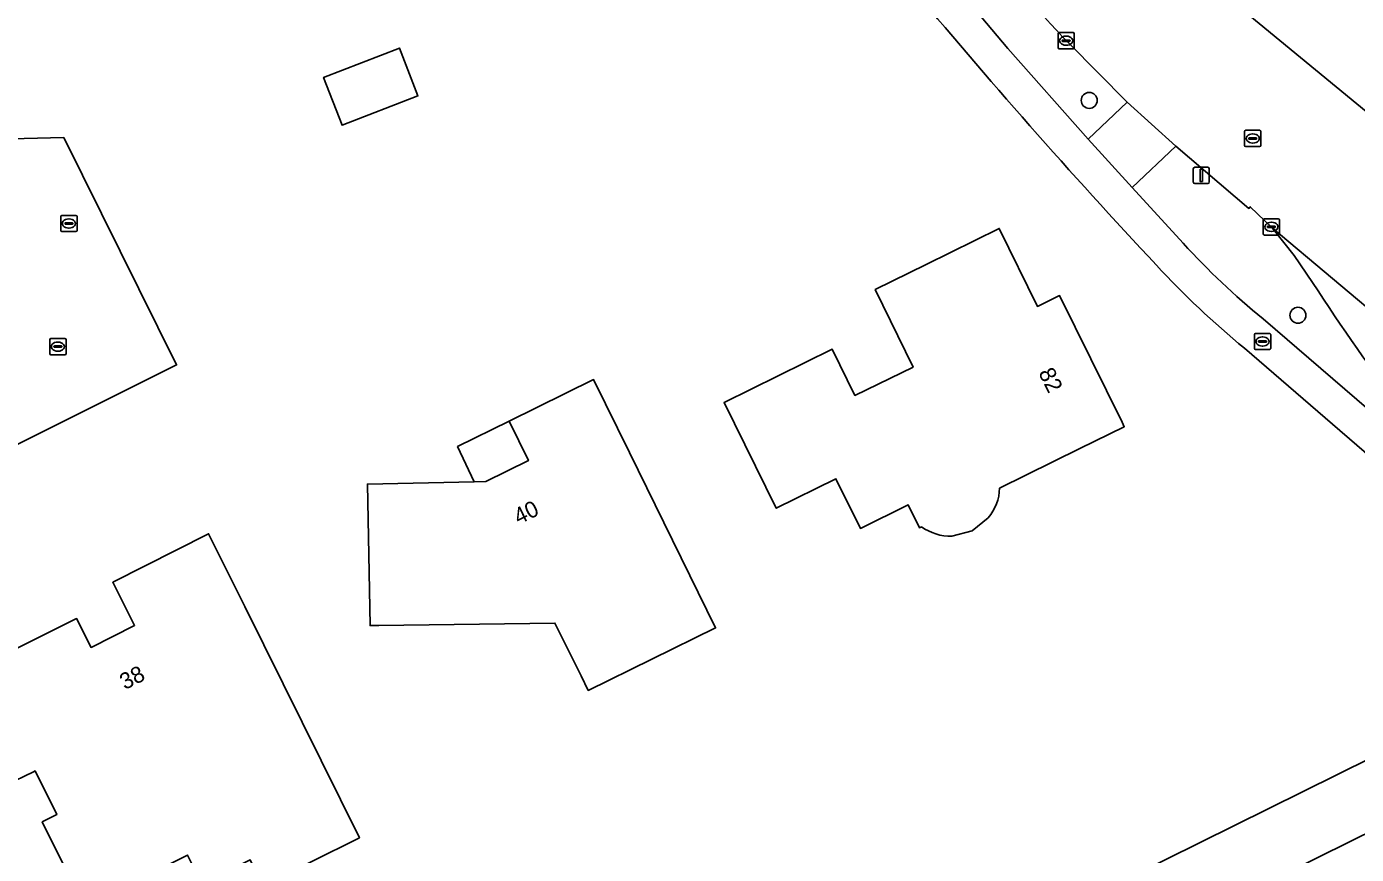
# Model space of a CAD drawing. Extents: x 157320 to 158835, y 386650 to 388491.
# Drawn here: x 158179.3 to 158261, y 386926.2 to 386977 of the extents above; entities that cross this region are included whole.
import ezdxf

# ---------------------------------------------------------------- set-up
doc = ezdxf.new("R2010")
doc.units = 0
for name, color, linetype in [('IMGEO_Berm_groen', 7, 'Continuous'), ('IMGEO_Boom', 7, 'Continuous'), ('IMGEO_Brandkraan', 7, 'Continuous'), ('IMGEO_Erf', 7, 'Continuous'), ('IMGEO_Fietspad_gesloten', 7, 'Continuous'), ('IMGEO_Groenvoorziening', 7, 'Continuous'), ('IMGEO_Kolk', 7, 'Continuous'), ('IMGEO_Lichtmast', 7, 'Continuous'), ('IMGEO_Pand', 7, 'Continuous'), ('IMGEO_Pand_nummerreeks', 7, 'Continuous'), ('IMGEO_Pand_overbouw', 7, 'Continuous'), ('IMGEO_Parkeervlak_open', 7, 'Continuous'), ('IMGEO_Rijbaan_lokaal_gesloten', 7, 'Continuous'), ('IMGEO_Rioolput', 7, 'Continuous'), ('IMGEO_Voetpad_open', 7, 'Continuous')]:
    doc.layers.add(name, color=color, linetype=linetype)

msp = doc.modelspace()

# ---------------------------------------------------------------- linework, layer by layer
at = {"layer": 'IMGEO_Berm_groen'}
for points in [[(158235.131, 386981.037), (158239.623, 386975.703), (158244.542, 386970.129), (158246.944, 386972.388), (158243.357, 386976.017)], [(158258.354, 386961.323), (158257.208, 386962.982), (158255.871, 386964.67), (158254.516, 386965.975), (158254.433, 386965.868), (158249.932, 386969.698), (158247.248, 386967.158), (158250.402, 386963.724)], [(158255.306, 386959.087), (158263.147, 386952.34), (158264.003, 386953.301)]]:
    msp.add_lwpolyline(points, dxfattribs=at)
for centre, radius, start, end in [((158311.976, 387041.452), 94.817, 213.08538, 223.63907), ((158284.146, 386994.499), 45.67, 222.36552, 230.84043), ((158355.326, 387023.61), 115.253, 212.71326, 217.59228)]:
    msp.add_arc(centre, radius, start, end, dxfattribs=at)
at = {"layer": 'IMGEO_Boom'}
for centre in [(158244.619, 386972.507), (158257.45, 386959.302)]:
    msp.add_circle(centre, 0.489, dxfattribs=at)
at = {"layer": 'IMGEO_Brandkraan'}
for p, q in [((158254.847, 386958.193), (158255.699, 386958.193)), ((158254.772, 386957.267), (158254.772, 386958.119)), ((158255.031, 386957.687), (158255.031, 386957.699)), ((158255.469, 386957.65), (158255.071, 386957.65)), ((158255.074, 386957.736), (158255.472, 386957.736)), ((158255.283, 386957.413), (158255.258, 386957.413)), ((158255.26, 386957.973), (158255.285, 386957.973)), ((158255.515, 386957.699), (158255.515, 386957.687)), ((158255.773, 386958.119), (158255.773, 386957.267)), ((158255.699, 386957.193), (158254.847, 386957.193))]:
    msp.add_line(p, q, dxfattribs=at)
for points in [[(158254.847, 386958.193), (158255.699, 386958.193)], [(158254.772, 386957.267), (158254.772, 386958.119)], [(158255.773, 386958.119), (158255.773, 386957.267)], [(158255.699, 386957.193), (158254.847, 386957.193)]]:
    msp.add_lwpolyline(points, dxfattribs=at)
for centre, radius, start, end in [((158254.849, 386958.117), 0.0765, 91.55205, 178.44795), ((158254.849, 386958.117), 0.0765, 91.55205, 178.44795), ((158255.697, 386958.117), 0.0765, 1.55205, 88.44795), ((158255.697, 386958.117), 0.0765, 1.55205, 88.44795), ((158255.071, 386957.696), 0.0403, 85.87752, 175.75265), ((158255.068, 386957.686), 0.0366, 178.93798, 274.71019), ((158255.472, 386957.693), 0.043, 264.86636, 352.45326), ((158255.476, 386957.698), 0.0386, 1.73085, 96.63898), ((158254.849, 386957.269), 0.0765, 181.55205, 268.44795), ((158254.849, 386957.269), 0.0765, 181.55205, 268.44795), ((158255.697, 386957.269), 0.0765, 271.55205, 358.44795), ((158255.697, 386957.269), 0.0765, 271.55205, 358.44795)]:
    msp.add_arc(centre, radius, start, end, dxfattribs=at)
for centre, major_axis, ratio, start_param, end_param in [((158255.259, 386957.693), (-0.387, 0.002), 0.722429, 4.712389, 7.853982), ((158255.284, 386957.693), (-0.39, 0.002), 0.717154, 1.570796, 4.712389)]:
    msp.add_ellipse(centre, major_axis=major_axis, ratio=ratio, start_param=start_param, end_param=end_param, dxfattribs=at)
at = {"layer": 'IMGEO_Erf'}
for points in [[(158202.212, 386975.718), (158203.346, 386972.784), (158198.681, 386970.981), (158197.547, 386973.916)], [(158210.138, 386950.37), (158208.948, 386952.793), (158214.148, 386955.354), (158216.353, 386950.867), (158221.646, 386940.095), (158213.816, 386936.251), (158213.375, 386937.149), (158211.769, 386940.387), (158200.946, 386940.245), (158200.404, 386940.235), (158200.234, 386948.929), (158206.805, 386949.072), (158207.526, 386949.088)], [(158182.354, 386940.665), (158183.247, 386938.893), (158185.923, 386940.242), (158184.583, 386942.9), (158190.475, 386945.883), (158192.698, 386941.405), (158199.748, 386927.203), (158193.812, 386924.254), (158193.033, 386925.843), (158190.052, 386924.367), (158189.178, 386926.132), (158182.815, 386922.98), (158180.241, 386928.178), (158181.136, 386928.621), (158179.805, 386931.309), (158179.703, 386931.259), (158178.013, 386930.422), (158177.022, 386932.424), (158174.803, 386936.904)]]:
    msp.add_lwpolyline(points, close=True, dxfattribs=at)
for points in [[(158172.633, 386970.001), (158181.572, 386970.234), (158188.501, 386956.252), (158166.14, 386945.101)], [(158233.788, 386956.122), (158231.466, 386960.886), (158234.598, 386962.427), (158239.084, 386964.635), (158241.427, 386959.847), (158242.791, 386960.515), (158246.637, 386952.726), (158246.772, 386952.452), (158244.034, 386951.107), (158239.106, 386948.687)], [(158234.301, 386946.309), (158234.176, 386946.25), (158233.489, 386947.647), (158230.552, 386946.204), (158229.04, 386949.261), (158225.374, 386947.448), (158222.162, 386953.943), (158228.802, 386957.227), (158230.211, 386954.378), (158233.788, 386956.122)], [(158266.49, 386946.642), (158254.162, 386957.279)], [(158238.411, 386946.857), (158237.413, 386946.054), (158236.175, 386945.734)], [(158190.213, 386896.611), (158274.656, 386938.392)]]:
    msp.add_lwpolyline(points, dxfattribs=at)
for centre, radius, start, end in [((158545.042, 387239.125), 405.437, 219.77323, 223.04682), ((158288.595, 386999.269), 54.303, 222.79779, 230.64721), ((158236.144, 386948.765), 2.963, 319.91641, 358.4919), ((158236.07, 386948.732), 2.999, 233.87, 272.0148)]:
    msp.add_arc(centre, radius, start, end, dxfattribs=at)
at = {"layer": 'IMGEO_Fietspad_gesloten'}
msp.add_lwpolyline([(158266.984, 386955.328), (158255.871, 386964.67), (158257.208, 386962.982), (158258.354, 386961.323)], dxfattribs=at)
msp.add_arc((158355.326, 387023.61), 115.253, 212.71326, 217.59228, dxfattribs=at)
at = {"layer": 'IMGEO_Groenvoorziening'}
msp.add_lwpolyline([(158279.098, 386936.083), (158275.715, 386938.916), (158274.656, 386938.392), (158190.213, 386896.611), (158190.13, 386896.57), (158167.852, 386885.55), (158167.832, 386885.54), (158143.449, 386873.515), (158146.165, 386870.395), (158149.876, 386872.225), (158169.601, 386881.953), (158176.662, 386887.485), (158183.352, 386890.976), (158188.821, 386892.547), (158191.985, 386893.025)], close=True, dxfattribs=at)
msp.add_lwpolyline([(158279.098, 386936.083), (158191.985, 386893.025), (158188.821, 386892.547), (158183.352, 386890.976), (158176.662, 386887.485), (158169.601, 386881.953), (158149.876, 386872.225), (158163.163, 386861.113), (158196.69, 386877.9), (158197.568, 386876.357), (158287.749, 386921.204)], dxfattribs=at)
at = {"layer": 'IMGEO_Kolk'}
for p, q in [((158242.699, 386975.747), (158242.699, 386976.599)), ((158242.774, 386976.673), (158243.626, 386976.673)), ((158242.958, 386976.167), (158242.958, 386976.179)), ((158243.001, 386976.216), (158243.399, 386976.216)), ((158243.187, 386976.453), (158243.212, 386976.453)), ((158243.442, 386976.179), (158243.442, 386976.167)), ((158243.7, 386976.599), (158243.7, 386975.747)), ((158243.626, 386975.673), (158242.774, 386975.673)), ((158243.396, 386976.13), (158242.998, 386976.13)), ((158243.21, 386975.893), (158243.185, 386975.893)), ((158255.314, 386964.309), (158255.314, 386965.161)), ((158255.389, 386965.235), (158256.241, 386965.235)), ((158255.573, 386964.729), (158255.573, 386964.741)), ((158255.616, 386964.778), (158256.014, 386964.778)), ((158255.802, 386965.015), (158255.827, 386965.015)), ((158256.057, 386964.741), (158256.057, 386964.729)), ((158256.315, 386965.161), (158256.315, 386964.309)), ((158256.241, 386964.235), (158255.389, 386964.235)), ((158256.011, 386964.692), (158255.613, 386964.692)), ((158255.825, 386964.455), (158255.8, 386964.455)), ((158180.708, 386956.951), (158180.708, 386957.803)), ((158180.783, 386957.877), (158181.635, 386957.877)), ((158180.967, 386957.371), (158180.967, 386957.383)), ((158181.01, 386957.42), (158181.408, 386957.42)), ((158181.196, 386957.657), (158181.221, 386957.657)), ((158181.451, 386957.383), (158181.451, 386957.371)), ((158181.709, 386957.803), (158181.709, 386956.951)), ((158181.635, 386956.877), (158180.783, 386956.877)), ((158181.405, 386957.334), (158181.007, 386957.334)), ((158181.219, 386957.097), (158181.194, 386957.097))]:
    msp.add_line(p, q, dxfattribs=at)
for points in [[(158242.699, 386975.747), (158242.699, 386976.599)], [(158242.774, 386976.673), (158243.626, 386976.673)], [(158243.7, 386976.599), (158243.7, 386975.747)], [(158243.626, 386975.673), (158242.774, 386975.673)], [(158255.314, 386964.309), (158255.314, 386965.161)], [(158255.389, 386965.235), (158256.241, 386965.235)], [(158256.315, 386965.161), (158256.315, 386964.309)], [(158256.241, 386964.235), (158255.389, 386964.235)], [(158180.708, 386956.951), (158180.708, 386957.803)], [(158180.783, 386957.877), (158181.635, 386957.877)], [(158181.709, 386957.803), (158181.709, 386956.951)], [(158181.635, 386956.877), (158180.783, 386956.877)]]:
    msp.add_lwpolyline(points, dxfattribs=at)
for centre, radius, start, end in [((158242.776, 386976.597), 0.0765, 91.55205, 178.44795), ((158242.776, 386976.597), 0.0765, 91.55205, 178.44795), ((158242.998, 386976.176), 0.0403, 85.87752, 175.75265), ((158242.995, 386976.166), 0.0366, 178.93798, 274.71019), ((158243.399, 386976.173), 0.043, 264.86636, 352.45326), ((158243.403, 386976.178), 0.0386, 1.73085, 96.63898), ((158243.624, 386976.597), 0.0765, 1.55205, 88.44795), ((158243.624, 386976.597), 0.0765, 1.55205, 88.44795), ((158242.776, 386975.749), 0.0765, 181.55205, 268.44795), ((158242.776, 386975.749), 0.0765, 181.55205, 268.44795), ((158243.624, 386975.749), 0.0765, 271.55205, 358.44795), ((158243.624, 386975.749), 0.0765, 271.55205, 358.44795), ((158255.391, 386965.159), 0.0765, 91.55205, 178.44795), ((158255.391, 386965.159), 0.0765, 91.55205, 178.44795), ((158255.613, 386964.738), 0.0403, 85.87752, 175.75265), ((158255.61, 386964.728), 0.0366, 178.93798, 274.71019), ((158256.014, 386964.735), 0.043, 264.86636, 352.45326), ((158256.018, 386964.74), 0.0386, 1.73085, 96.63898), ((158256.239, 386965.159), 0.0765, 1.55205, 88.44795), ((158256.239, 386965.159), 0.0765, 1.55205, 88.44795), ((158255.391, 386964.311), 0.0765, 181.55205, 268.44795), ((158255.391, 386964.311), 0.0765, 181.55205, 268.44795), ((158256.239, 386964.311), 0.0765, 271.55205, 358.44795), ((158256.239, 386964.311), 0.0765, 271.55205, 358.44795), ((158180.785, 386957.801), 0.0765, 91.55205, 178.44795), ((158180.785, 386957.801), 0.0765, 91.55205, 178.44795), ((158181.007, 386957.38), 0.0403, 85.87752, 175.75265), ((158181.004, 386957.37), 0.0366, 178.93798, 274.71019), ((158181.408, 386957.377), 0.043, 264.86636, 352.45326), ((158181.412, 386957.382), 0.0386, 1.73085, 96.63898), ((158181.633, 386957.801), 0.0765, 1.55205, 88.44795), ((158181.633, 386957.801), 0.0765, 1.55205, 88.44795), ((158180.785, 386956.953), 0.0765, 181.55205, 268.44795), ((158180.785, 386956.953), 0.0765, 181.55205, 268.44795), ((158181.633, 386956.953), 0.0765, 271.55205, 358.44795), ((158181.633, 386956.953), 0.0765, 271.55205, 358.44795)]:
    msp.add_arc(centre, radius, start, end, dxfattribs=at)
for centre, major_axis, ratio, start_param, end_param in [((158243.186, 386976.173), (-0.387, 0.002), 0.722429, 4.712389, 7.853982), ((158243.211, 386976.173), (-0.39, 0.002), 0.717154, 1.570796, 4.712389), ((158255.801, 386964.735), (-0.387, 0.002), 0.722429, 4.712389, 7.853982), ((158255.826, 386964.735), (-0.39, 0.002), 0.717154, 1.570796, 4.712389), ((158181.195, 386957.377), (-0.387, 0.002), 0.722429, 4.712389, 7.853982), ((158181.22, 386957.377), (-0.39, 0.002), 0.717154, 1.570796, 4.712389)]:
    msp.add_ellipse(centre, major_axis=major_axis, ratio=ratio, start_param=start_param, end_param=end_param, dxfattribs=at)
at = {"layer": 'IMGEO_Lichtmast'}
for p, q in [((158251.011, 386967.5), (158251.011, 386968.3)), ((158251.011, 386968.3), (158251.011, 386967.5)), ((158251.111, 386968.4), (158251.901, 386968.4)), ((158251.901, 386968.4), (158251.111, 386968.4)), ((158252.001, 386968.3), (158252.001, 386967.5)), ((158252.001, 386967.5), (158252.001, 386968.3)), ((158251.901, 386967.4), (158251.111, 386967.4)), ((158251.111, 386967.4), (158251.901, 386967.4))]:
    msp.add_line(p, q, dxfattribs=at)
msp.add_lwpolyline([(158251.431, 386968.275), (158251.581, 386968.275), (158251.581, 386967.525), (158251.431, 386967.525), (158251.431, 386968.275)], dxfattribs=at)
for centre, start, end in [((158251.111, 386968.3), 90, 180), ((158251.111, 386968.3), 90, 180), ((158251.901, 386968.3), 0, 90), ((158251.901, 386968.3), 360, 90), ((158251.111, 386967.5), 180, 270), ((158251.111, 386967.5), 180, 270), ((158251.901, 386967.5), 270, 0), ((158251.901, 386967.5), 270, 0)]:
    msp.add_arc(centre, 0.1, start, end, dxfattribs=at)
at = {"layer": 'IMGEO_Pand'}
for points in [[(158198.681, 386970.981), (158203.346, 386972.784), (158202.212, 386975.718), (158197.547, 386973.916)], [(158216.353, 386950.867), (158214.148, 386955.354), (158208.948, 386952.793), (158210.138, 386950.37), (158207.526, 386949.088), (158206.805, 386949.072), (158200.234, 386948.929), (158200.404, 386940.235), (158200.946, 386940.245), (158211.769, 386940.387), (158213.375, 386937.149), (158213.816, 386936.251), (158221.646, 386940.095)], [(158192.698, 386941.405), (158190.475, 386945.883), (158184.583, 386942.9), (158185.923, 386940.242), (158183.247, 386938.893), (158182.354, 386940.665), (158174.803, 386936.904), (158177.022, 386932.424), (158178.013, 386930.422), (158179.703, 386931.259), (158179.805, 386931.309), (158181.136, 386928.621), (158180.241, 386928.178), (158182.815, 386922.98), (158189.178, 386926.132), (158190.052, 386924.367), (158193.033, 386925.843), (158193.812, 386924.254), (158199.748, 386927.203)]]:
    msp.add_lwpolyline(points, close=True, dxfattribs=at)
for points in [[(158239.106, 386948.687), (158244.034, 386951.107), (158246.772, 386952.452), (158246.637, 386952.726), (158242.791, 386960.515), (158241.427, 386959.847), (158239.084, 386964.635), (158234.598, 386962.427), (158231.466, 386960.886), (158233.788, 386956.122), (158230.211, 386954.378), (158228.802, 386957.227), (158222.162, 386953.943), (158225.374, 386947.448), (158229.04, 386949.261), (158230.552, 386946.204), (158233.489, 386947.647), (158234.176, 386946.25), (158234.301, 386946.309)], [(158236.175, 386945.734), (158237.413, 386946.054), (158238.411, 386946.857)]]:
    msp.add_lwpolyline(points, dxfattribs=at)
for centre, radius, start, end in [((158236.144, 386948.765), 2.963, 319.91641, 358.4919), ((158236.07, 386948.732), 2.999, 233.87, 272.0148)]:
    msp.add_arc(centre, radius, start, end, dxfattribs=at)
at = {"layer": 'IMGEO_Pand_overbouw'}
msp.add_lwpolyline([(158208.948, 386952.793), (158205.778, 386951.232), (158206.805, 386949.072), (158207.526, 386949.088), (158210.138, 386950.37)], close=True, dxfattribs=at)
at = {"layer": 'IMGEO_Parkeervlak_open'}
msp.add_lwpolyline([(158167.078, 386952.986), (158163.172, 386951.023), (158164.393, 386948.592), (158166.14, 386945.101), (158188.501, 386956.252), (158181.572, 386970.234), (158172.633, 386970.001), (158169.454, 386969.918), (158171.226, 386966.306)], dxfattribs=at)
at = {"layer": 'IMGEO_Rijbaan_lokaal_gesloten'}
for points in [[(158253.803, 386978.277), (158262.343, 386971.251)], [(158267.218, 386967.002), (158262.343, 386971.251), (158253.803, 386978.277)], [(158243.357, 386976.017), (158246.944, 386972.388), (158249.932, 386969.698), (158254.433, 386965.868), (158254.516, 386965.975), (158255.871, 386964.67), (158266.984, 386955.328), (158270.231, 386952.542), (158282.793, 386941.834), (158296.05, 386930.458), (158299.287, 386927.608), (158300.808, 386926.245), (158303.14, 386928.9), (158302.027, 386929.868), (158301.625, 386930.337)]]:
    msp.add_lwpolyline(points, dxfattribs=at)
msp.add_arc((158311.976, 387041.452), 94.817, 213.08538, 223.63907, dxfattribs=at)
at = {"layer": 'IMGEO_Rioolput'}
for p, q in [((158254.169, 386969.741), (158254.169, 386970.593)), ((158254.244, 386970.667), (158255.096, 386970.667)), ((158254.657, 386970.447), (158254.682, 386970.447)), ((158255.17, 386970.593), (158255.17, 386969.741)), ((158255.096, 386969.667), (158254.244, 386969.667)), ((158254.428, 386970.161), (158254.428, 386970.173)), ((158254.866, 386970.124), (158254.468, 386970.124)), ((158254.471, 386970.21), (158254.869, 386970.21)), ((158254.68, 386969.887), (158254.655, 386969.887)), ((158254.912, 386970.173), (158254.912, 386970.161)), ((158181.384, 386964.516), (158181.384, 386965.368)), ((158181.459, 386965.442), (158182.311, 386965.442)), ((158181.643, 386964.936), (158181.643, 386964.948)), ((158182.081, 386964.899), (158181.683, 386964.899)), ((158181.686, 386964.985), (158182.084, 386964.985)), ((158181.872, 386965.222), (158181.897, 386965.222)), ((158182.127, 386964.948), (158182.127, 386964.936)), ((158182.385, 386965.368), (158182.385, 386964.516)), ((158182.311, 386964.442), (158181.459, 386964.442)), ((158181.895, 386964.662), (158181.87, 386964.662))]:
    msp.add_line(p, q, dxfattribs=at)
for points in [[(158254.169, 386969.741), (158254.169, 386970.593)], [(158254.244, 386970.667), (158255.096, 386970.667)], [(158255.17, 386970.593), (158255.17, 386969.741)], [(158255.096, 386969.667), (158254.244, 386969.667)], [(158181.384, 386964.516), (158181.384, 386965.368)], [(158181.459, 386965.442), (158182.311, 386965.442)], [(158182.385, 386965.368), (158182.385, 386964.516)], [(158182.311, 386964.442), (158181.459, 386964.442)]]:
    msp.add_lwpolyline(points, dxfattribs=at)
for centre, radius, start, end in [((158254.246, 386970.591), 0.0765, 91.55205, 178.44795), ((158254.246, 386970.591), 0.0765, 91.55205, 178.44795), ((158255.094, 386970.591), 0.0765, 1.55205, 88.44795), ((158255.094, 386970.591), 0.0765, 1.55205, 88.44795), ((158254.246, 386969.743), 0.0765, 181.55205, 268.44795), ((158254.246, 386969.743), 0.0765, 181.55205, 268.44795), ((158254.468, 386970.17), 0.0403, 85.87752, 175.75265), ((158254.465, 386970.16), 0.0366, 178.93798, 274.71019), ((158254.869, 386970.167), 0.043, 264.86636, 352.45326), ((158254.873, 386970.172), 0.0386, 1.73085, 96.63898), ((158255.094, 386969.743), 0.0765, 271.55205, 358.44795), ((158255.094, 386969.743), 0.0765, 271.55205, 358.44795), ((158181.461, 386965.366), 0.0765, 91.55205, 178.44795), ((158181.461, 386965.366), 0.0765, 91.55205, 178.44795), ((158181.683, 386964.945), 0.0403, 85.87752, 175.75265), ((158181.68, 386964.935), 0.0366, 178.93798, 274.71019), ((158182.084, 386964.942), 0.043, 264.86636, 352.45326), ((158182.088, 386964.947), 0.0386, 1.73085, 96.63898), ((158182.309, 386965.366), 0.0765, 1.55205, 88.44795), ((158182.309, 386965.366), 0.0765, 1.55205, 88.44795), ((158181.461, 386964.518), 0.0765, 181.55205, 268.44795), ((158181.461, 386964.518), 0.0765, 181.55205, 268.44795), ((158182.309, 386964.518), 0.0765, 271.55205, 358.44795), ((158182.309, 386964.518), 0.0765, 271.55205, 358.44795)]:
    msp.add_arc(centre, radius, start, end, dxfattribs=at)
for centre, major_axis, ratio, start_param, end_param in [((158254.656, 386970.167), (-0.387, 0.002), 0.722429, 4.712389, 7.853982), ((158254.681, 386970.167), (-0.39, 0.002), 0.717154, 1.570796, 4.712389), ((158181.871, 386964.942), (-0.387, 0.002), 0.722429, 4.712389, 7.853982), ((158181.896, 386964.942), (-0.39, 0.002), 0.717154, 1.570796, 4.712389)]:
    msp.add_ellipse(centre, major_axis=major_axis, ratio=ratio, start_param=start_param, end_param=end_param, dxfattribs=at)
at = {"layer": 'IMGEO_Voetpad_open'}
for points in [[(158250.402, 386963.724), (158247.248, 386967.158), (158244.542, 386970.129), (158239.623, 386975.703), (158235.131, 386981.037)], [(158269.015, 386947.474), (158266.838, 386949.86), (158265.383, 386951.568), (158264.003, 386953.301), (158263.147, 386952.34), (158255.306, 386959.087)], [(158254.162, 386957.279), (158266.49, 386946.642), (158275.715, 386938.916), (158279.098, 386936.083), (158296.67, 386921.366), (158297.251, 386921.735), (158297.373, 386922.485), (158282.172, 386935.247), (158278.393, 386938.472)]]:
    msp.add_lwpolyline(points, dxfattribs=at)
msp.add_lwpolyline([(158247.248, 386967.158), (158249.932, 386969.698), (158246.944, 386972.388), (158244.542, 386970.129)], close=True, dxfattribs=at)
for centre, radius, start, end in [((158545.042, 387239.125), 405.437, 219.77323, 223.04682), ((158284.146, 386994.499), 45.67, 222.36552, 230.84043), ((158288.595, 386999.269), 54.303, 222.79779, 230.64721)]:
    msp.add_arc(centre, radius, start, end, dxfattribs=at)

# ---------------------------------------------------------------- texts
at = {"layer": 'IMGEO_Pand_nummerreeks'}
for s, rotation, p in [('82', 296.27725, (158241.473, 386955.776)), ('40', 26.14406, (158209.539, 386946.422)), ('38', 26.7514, (158185.326, 386936.267))]:
    msp.add_text(s, height=1, rotation=rotation, dxfattribs=at).set_placement(p)

doc.saveas('drawing.dxf')
